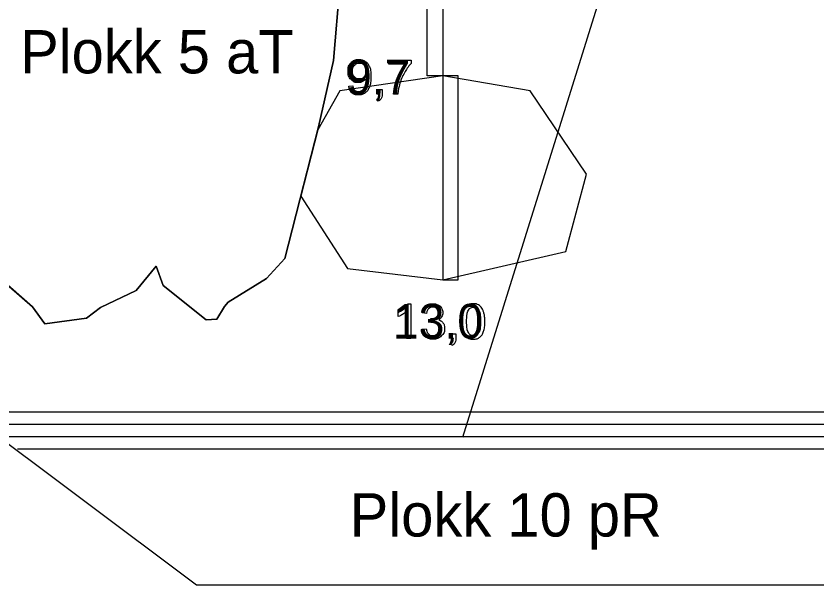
# Model space of a CAD drawing. Extents: x 700746 to 706058, y 6570320 to 6580460.
# Drawn here: x 704856.6 to 704986.1, y 6576239.4 to 6576331.3 of the extents above; entities that cross this region are included whole.
import ezdxf

# ---------------------------------------------------------------- set-up
doc = ezdxf.new("R2010")
doc.units = 0
for name, color, linetype in [('Default', 7, 'Continuous'), ('GEOLPUNKT', 7, 'Continuous'), ('PIIR', 7, 'Continuous'), ('Plokid', 7, 'Continuous'), ('Täide', 7, 'Continuous'), ('vahekiht', 7, 'Continuous'), ('VEEKOGU', 7, 'Continuous')]:
    doc.layers.add(name, color=color, linetype=linetype)

msp = doc.modelspace()

# ---------------------------------------------------------------- linework, layer by layer
at = {"layer": 'Default'}
msp.add_lwpolyline([(704849.42, 6576292.92), (704859.29, 6576284.31), (704861.3, 6576281.6), (704868.03, 6576282.47), (704870.29, 6576284.21), (704876.08, 6576286.99), (704879.3, 6576290.89), (704880.43, 6576287.76), (704887.38, 6576282.22), (704889.09, 6576282.32), (704890.36, 6576284.37), (704890.94, 6576285.06), (704897.11, 6576288.91), (704900.08, 6576292.13), (704905.56, 6576313.41), (704907.99, 6576324.16), (704908.98, 6576336.25)], dxfattribs=at)
at = {"layer": 'GEOLPUNKT'}
for points in [[(704925.63, 6576418.68), (704925.63, 6576288.68)], [(704916.89, 6576323.54), (704916.89, 6576324.2), (704920.51, 6576324.2), (704920.51, 6576323.66)], [(704919.63, 6576323.54), (704916.89, 6576323.54)], [(704910.42, 6576319.97), (704911.08, 6576320.03)], [(704915.04, 6576318.67), (704915.04, 6576319.45), (704915.82, 6576319.45), (704915.82, 6576318.67)], [(704915.18, 6576317.56), (704914.99, 6576317.86)], [(704915.43, 6576318.67), (704915.04, 6576318.67)], [(704918.37, 6576318.67), (704917.67, 6576318.67)], [(704920.04, 6576284.82), (704920.48, 6576284.82), (704920.48, 6576279.2)], [(704918.42, 6576282.75), (704918.42, 6576283.42)], [(704920.48, 6576279.2), (704919.79, 6576279.2), (704919.79, 6576283.58)], [(704923, 6576283.25), (704922.32, 6576283.37)], [(704923.6, 6576281.86), (704923.68, 6576282.46)], [(704922.25, 6576280.69), (704922.94, 6576280.78)], [(704926.97, 6576279.2), (704926.97, 6576279.98), (704927.75, 6576279.98), (704927.75, 6576279.2)], [(704927.35, 6576279.2), (704926.97, 6576279.2)], [(704927.11, 6576278.09), (704926.92, 6576278.38)]]:
    msp.add_lwpolyline(points, dxfattribs=at)
for points in [[(704923.13, 6576361.68), (704925.63, 6576361.68), (704925.63, 6576321.68), (704923.13, 6576321.68)], [(704928.13, 6576321.68), (704925.63, 6576321.68), (704925.63, 6576288.68), (704928.13, 6576288.68)]]:
    msp.add_lwpolyline(points, close=True, dxfattribs=at)
for points in [[(704911.08, 6576320.03), (704911.16, 6576319.56), (704911.4, 6576319.35), (704911.64, 6576319.14), (704912.01, 6576319.14), (704912.32, 6576319.14), (704912.56, 6576319.29), (704912.8, 6576319.43), (704912.95, 6576319.67), (704913.11, 6576319.92), (704913.21, 6576320.33), (704913.31, 6576320.74), (704913.31, 6576321.17), (704913.31, 6576321.22), (704913.31, 6576321.31), (704913.1, 6576320.98), (704912.75, 6576320.77), (704912.39, 6576320.57), (704911.97, 6576320.57), (704911.28, 6576320.57), (704910.8, 6576321.07), (704910.32, 6576321.58), (704910.32, 6576322.4), (704910.32, 6576323.25), (704910.82, 6576323.77), (704911.32, 6576324.29), (704912.08, 6576324.29), (704912.62, 6576324.29), (704913.07, 6576324), (704913.53, 6576323.7), (704913.76, 6576323.16), (704914, 6576322.62), (704914, 6576321.58), (704914, 6576320.51), (704913.76, 6576319.88), (704913.53, 6576319.24), (704913.07, 6576318.91), (704912.61, 6576318.58), (704911.99, 6576318.58), (704911.33, 6576318.58), (704910.92, 6576318.94), (704910.5, 6576319.31), (704910.42, 6576319.97)], [(704913.23, 6576322.44), (704913.23, 6576323.03), (704912.92, 6576323.38), (704912.6, 6576323.72), (704912.16, 6576323.72), (704911.7, 6576323.72), (704911.36, 6576323.35), (704911.02, 6576322.98), (704911.02, 6576322.38), (704911.02, 6576321.84), (704911.35, 6576321.51), (704911.67, 6576321.18), (704912.14, 6576321.18), (704912.62, 6576321.18), (704912.92, 6576321.51), (704913.23, 6576321.84), (704913.23, 6576322.44)], [(704917.67, 6576318.67), (704917.68, 6576319.33), (704917.93, 6576320.27), (704918.17, 6576321.2), (704918.64, 6576322.07), (704919.1, 6576322.94), (704919.63, 6576323.54)], [(704920.51, 6576323.66), (704919.97, 6576323.09), (704919.45, 6576322.15), (704918.92, 6576321.21), (704918.64, 6576320.21), (704918.43, 6576319.51), (704918.37, 6576318.67)], [(704914.99, 6576317.86), (704915.21, 6576317.95), (704915.31, 6576318.14), (704915.41, 6576318.32), (704915.43, 6576318.67)], [(704915.82, 6576318.67), (704915.82, 6576318.24), (704915.67, 6576317.97), (704915.51, 6576317.71), (704915.18, 6576317.56)], [(704918.42, 6576283.42), (704919, 6576283.69), (704919.43, 6576284.07), (704919.86, 6576284.46), (704920.04, 6576284.82)], [(704922.32, 6576283.37), (704922.44, 6576284.06), (704922.89, 6576284.44), (704923.34, 6576284.82), (704924, 6576284.82), (704924.46, 6576284.82), (704924.85, 6576284.63), (704925.23, 6576284.43), (704925.44, 6576284.09), (704925.64, 6576283.75), (704925.64, 6576283.37), (704925.64, 6576283.01), (704925.45, 6576282.71), (704925.25, 6576282.41), (704924.87, 6576282.24), (704925.37, 6576282.12), (704925.64, 6576281.76), (704925.92, 6576281.4), (704925.92, 6576280.86), (704925.92, 6576280.13), (704925.38, 6576279.62), (704924.85, 6576279.11), (704924.03, 6576279.11), (704923.29, 6576279.11), (704922.8, 6576279.55), (704922.32, 6576279.99), (704922.25, 6576280.69)], [(704923.68, 6576282.46), (704923.75, 6576282.45), (704923.79, 6576282.45), (704924.23, 6576282.45), (704924.58, 6576282.68), (704924.93, 6576282.91), (704924.93, 6576283.38), (704924.93, 6576283.76), (704924.68, 6576284.01), (704924.42, 6576284.26), (704924.02, 6576284.26), (704923.62, 6576284.26), (704923.35, 6576284.01), (704923.08, 6576283.75), (704923, 6576283.25)], [(704928.77, 6576281.96), (704928.77, 6576282.95), (704928.97, 6576283.56), (704929.18, 6576284.17), (704929.58, 6576284.49), (704929.98, 6576284.82), (704930.59, 6576284.82), (704931.04, 6576284.82), (704931.38, 6576284.64), (704931.72, 6576284.46), (704931.94, 6576284.12), (704932.16, 6576283.78), (704932.29, 6576283.28), (704932.42, 6576282.79), (704932.42, 6576281.96), (704932.42, 6576280.98), (704932.21, 6576280.37), (704932.01, 6576279.76), (704931.61, 6576279.44), (704931.21, 6576279.11), (704930.59, 6576279.11), (704929.78, 6576279.11), (704929.32, 6576279.68), (704928.77, 6576280.39), (704928.77, 6576281.96)], [(704929.48, 6576281.96), (704929.48, 6576280.58), (704929.8, 6576280.13), (704930.12, 6576279.67), (704930.59, 6576279.67), (704931.06, 6576279.67), (704931.39, 6576280.13), (704931.71, 6576280.58), (704931.71, 6576281.96), (704931.71, 6576283.34), (704931.39, 6576283.8), (704931.07, 6576284.25), (704930.58, 6576284.25), (704930.11, 6576284.25), (704929.83, 6576283.85), (704929.48, 6576283.34), (704929.48, 6576281.96)], [(704919.79, 6576283.58), (704919.55, 6576283.34), (704919.14, 6576283.11), (704918.74, 6576282.87), (704918.42, 6576282.75)], [(704922.94, 6576280.78), (704923.05, 6576280.19), (704923.34, 6576279.93), (704923.62, 6576279.67), (704924.03, 6576279.67), (704924.52, 6576279.67), (704924.85, 6576280.01), (704925.19, 6576280.35), (704925.19, 6576280.84), (704925.19, 6576281.32), (704924.88, 6576281.62), (704924.57, 6576281.93), (704924.09, 6576281.93), (704923.89, 6576281.93), (704923.6, 6576281.86)], [(704926.92, 6576278.38), (704927.14, 6576278.48), (704927.24, 6576278.67), (704927.34, 6576278.85), (704927.35, 6576279.2)], [(704927.75, 6576279.2), (704927.75, 6576278.77), (704927.59, 6576278.5), (704927.44, 6576278.24), (704927.11, 6576278.09)]]:
    msp.add_open_spline(points, degree=3, dxfattribs=at)
at = {"layer": 'PIIR'}
for points in [[(704688.99, 6576302.97), (704756.97, 6576292.77), (704837.26, 6576272.99), (704850.52, 6576270.73), (704855.52, 6576267.37), (704988.61, 6576267.37), (704988.61, 6576279.37)], [(704686.59, 6576301.31), (704756.58, 6576290.81), (704836.86, 6576271.03), (704849.76, 6576268.83), (704854.92, 6576265.37), (704990.61, 6576265.37), (704990.61, 6576279.37)], [(704684.54, 6576299.59), (704756.19, 6576288.84), (704836.45, 6576269.07), (704849, 6576266.93), (704854.31, 6576263.37), (704992.61, 6576263.37), (704992.61, 6576279.37)]]:
    msp.add_lwpolyline(points, dxfattribs=at)
at = {"layer": 'Plokid'}
for points in [[(704849.42, 6576292.92), (704859.29, 6576284.31), (704861.3, 6576281.6), (704868.03, 6576282.47), (704870.29, 6576284.21), (704876.08, 6576286.99), (704879.3, 6576290.89), (704880.43, 6576287.76), (704887.38, 6576282.22), (704889.09, 6576282.32), (704890.36, 6576284.37), (704890.94, 6576285.06), (704897.11, 6576288.91), (704900.08, 6576292.13), (704905.56, 6576313.41), (704907.99, 6576324.16), (704908.98, 6576336.25)], [(704856.86, 6576261.37), (704856.86, 6576261.37), (704856.86, 6576261.37), (704994.55, 6576261.37)]]:
    msp.add_lwpolyline(points, dxfattribs=at)
at = {"layer": 'Täide'}
msp.add_line((704905.44, 6576312.93), (704902.67, 6576302.19), dxfattribs=at)
for points in [[(704908.98, 6576336.25), (704907.99, 6576324.16), (704905.56, 6576313.41), (704900.08, 6576292.13), (704897.11, 6576288.91), (704890.94, 6576285.06), (704890.36, 6576284.37), (704889.09, 6576282.32), (704887.38, 6576282.22), (704880.43, 6576287.76), (704879.3, 6576290.89), (704876.08, 6576286.99), (704870.29, 6576284.21), (704868.03, 6576282.47), (704861.3, 6576281.6), (704859.29, 6576284.31), (704849.42, 6576292.92)], [(704902.67, 6576302.19), (704910.21, 6576290.54), (704925.63, 6576288.68), (704945.52, 6576293.25), (704948.88, 6576305.75), (704939.76, 6576319.23), (704925.63, 6576321.68), (704909.01, 6576319.23), (704905.44, 6576312.93)], [(704817.81, 6576273.62), (704836.45, 6576269.07), (704849, 6576266.93), (704885.79, 6576239.37), (705007.83, 6576239.37)], [(704836.45, 6576269.07), (704849, 6576266.93), (704885.79, 6576239.37), (705007.83, 6576239.37)]]:
    msp.add_lwpolyline(points, dxfattribs=at)
at = {"layer": 'vahekiht'}
msp.add_lwpolyline([(704992.67, 6576559.24), (704975.77, 6576413.58), (704928.84, 6576263.23)], dxfattribs=at)
at = {"layer": 'VEEKOGU'}
msp.add_line((704902.67, 6576302.19), (704905.44, 6576312.93), dxfattribs=at)
for points in [[(704905.44, 6576312.93), (704905.56, 6576313.41), (704907.99, 6576324.16), (704908.98, 6576336.25), (704909.49, 6576338.3), (704912.84, 6576353.86), (704915, 6576361.76), (704916.52, 6576367.33)], [(704853.83, 6576289.07), (704859.29, 6576284.31), (704861.3, 6576281.6), (704868.03, 6576282.47), (704870.29, 6576284.21), (704876.08, 6576286.99), (704879.3, 6576290.89), (704880.43, 6576287.76), (704887.38, 6576282.22), (704889.09, 6576282.32), (704890.36, 6576284.37), (704890.94, 6576285.06), (704897.11, 6576288.91), (704900.08, 6576292.13), (704902.67, 6576302.19)]]:
    msp.add_lwpolyline(points, dxfattribs=at)

# ---------------------------------------------------------------- texts
at = {"layer": 'GEOLPUNKT'}
for s, p in [('9,7', (704909.99, 6576318.67)), ('13,0', (704917.57, 6576279.2))]:
    msp.add_text(s, height=5.6, dxfattribs=at).set_placement(p)
at = {"layer": 'Plokid'}
for s, p in [('Plokk 5 aT', (704857.3, 6576322.05)), ('Plokk 10 pR', (704910.58, 6576247.2))]:
    msp.add_text(s, height=7, dxfattribs=at).set_placement(p)

doc.saveas('drawing.dxf')
